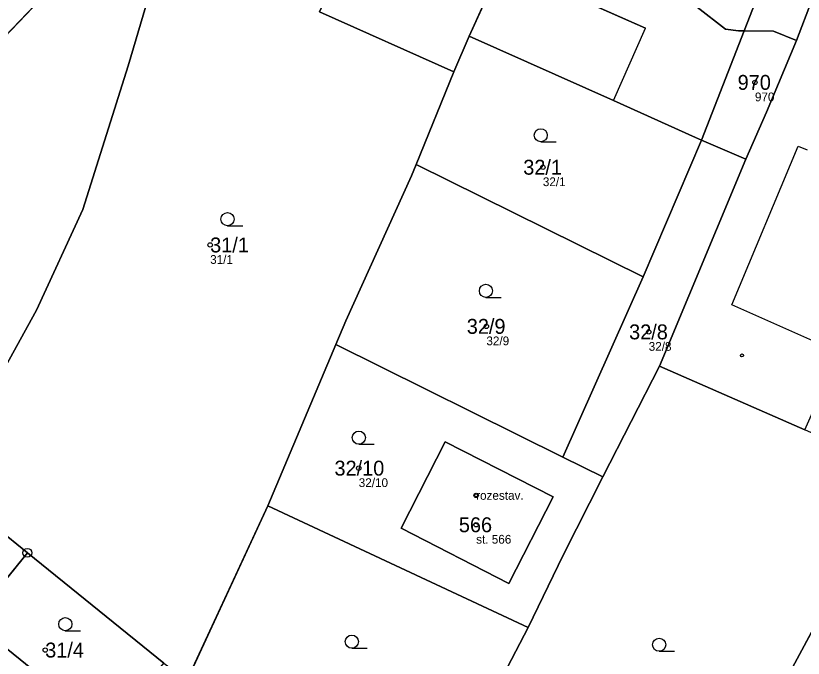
# Model space of a CAD drawing. Extents: x -734504 to -730695, y -1027923 to -1024502.
# Drawn here: x -732255.8 to -732165.9, y -1026013.5 to -1025940.2 of the extents above; entities that cross this region are included whole.
import ezdxf

# ---------------------------------------------------------------- set-up
doc = ezdxf.new("R2010")
doc.units = 0
for name, color, linetype in [('Definiční body', 7, 'Continuous'), ('Hranice parcel', 7, 'Continuous'), ('Parcelní čísla', 7, 'Continuous'), ('Polygon budovy', 7, 'Continuous'), ('Polygon parcely', 7, 'Continuous'), ('Vnitřní kresba', 7, 'Continuous'), ('Značky bodu BP', 7, 'Continuous'), ('Značky budov', 7, 'Continuous'), ('Značky kultur', 7, 'Continuous')]:
    doc.layers.add(name, color=color, linetype=linetype)

msp = doc.modelspace()

# ---------------------------------------------------------------- linework, layer by layer
at = {"layer": 'Definiční body'}
for centre in [(-732171.4, -1025947.79), (-732195.62, -1025957.47), (-732233.62, -1025966.34), (-732202.07, -1025975.63), (-732183.53, -1025976.26), (-732216.65, -1025991.81), (-732203.24, -1025994.92), (-732203.24, -1025998.27), (-732252.46, -1026012.57)]:
    msp.add_circle(centre, 0.25, dxfattribs=at)
at = {"layer": 'Hranice parcel'}
for p, q in [((-732244.27, -1025929.17), (-732267.59, -1025953.53)), ((-732198.83, -1025930.99), (-732204.02, -1025942.5)), ((-732177.5, -1025954.37), (-732172.63, -1025941.91)), ((-732205.77, -1025946.6), (-732204.02, -1025942.5)), ((-732210.1, -1025957.14), (-732205.77, -1025946.6)), ((-732184.17, -1025969.98), (-732177.5, -1025954.37)), ((-732172.42, -1025956.54), (-732177.5, -1025954.37)), ((-732172.42, -1025956.54), (-732182.31, -1025980.16)), ((-732210.1, -1025957.14), (-732184.17, -1025969.98)), ((-732184.17, -1025969.98), (-732193.34, -1025990.55)), ((-732227.05, -1025996.12), (-732219.28, -1025977.7)), ((-732219.28, -1025977.7), (-732193.34, -1025990.55)), ((-732182.31, -1025980.16), (-732188.76, -1025992.81)), ((-732182.31, -1025980.16), (-732165.69, -1025987.43)), ((-732193.34, -1025990.55), (-732188.76, -1025992.81)), ((-732187.68, -1026052.77), (-732155.07, -1025992.21)), ((-732254.5, -1026001.46), (-732264.91, -1025993.03)), ((-732236.26, -1026016), (-732227.05, -1025996.12)), ((-732197.31, -1026009.98), (-732227.05, -1025996.12)), ((-732260.79, -1026009.24), (-732254.5, -1026001.46)), ((-732254.5, -1026001.46), (-732238.93, -1026014.06)), ((-732245.22, -1026021.84), (-732260.79, -1026009.24)), ((-732210.98, -1026036.21), (-732197.31, -1026009.98))]:
    msp.add_line(p, q, dxfattribs=at)
for points in [[(-732172.63, -1025941.91), (-732173.27, -1025941.9), (-732174.75, -1025941.72), (-732178, -1025939.2), (-732172.02, -1025928.97), (-732170.33, -1025925.35), (-732166.07, -1025916.29)], [(-732172.63, -1025941.91), (-732163.64, -1025918.91), (-732162.97, -1025918.16)], [(-732211.84, -1025919.74), (-732221.12, -1025939.73), (-732205.77, -1025946.6)], [(-732157.74, -1025923.35), (-732164.92, -1025938.51), (-732166.66, -1025943)], [(-732264.91, -1025993.03), (-732263.26, -1025991.54), (-732253.45, -1025973.79), (-732248.17, -1025962.31), (-732242.99, -1025945.89), (-732239.24, -1025933.27), (-732238.91, -1025932.11)], [(-732172.63, -1025941.91), (-732169.28, -1025941.94), (-732166.66, -1025943)], [(-732204.02, -1025942.5), (-732187.57, -1025949.85), (-732178.18, -1025954.08), (-732177.5, -1025954.37)], [(-732166.66, -1025943), (-732170.06, -1025951.18), (-732172.42, -1025956.54)], [(-732219.28, -1025977.7), (-732218.14, -1025975), (-732210.63, -1025958.44), (-732210.1, -1025957.14)], [(-732206.78, -1025988.8), (-732194.45, -1025995.1), (-732199.5, -1026004.97), (-732211.8, -1025998.66), (-732206.78, -1025988.8)], [(-732188.76, -1025992.81), (-732193.31, -1026001.74), (-732197.31, -1026009.98)]]:
    msp.add_lwpolyline(points, dxfattribs=at)
at = {"layer": 'Polygon budovy'}
for points in [[(-732187.57, -1025949.85), (-732183.91, -1025941.61), (-732195.28, -1025936.56), (-732189.81, -1025924.51), (-732181.95, -1025907.92), (-732186.69, -1025905.33), (-732191.76, -1025915.55), (-732198.83, -1025930.99), (-732204.02, -1025942.5)], [(-732211.8, -1025998.66), (-732199.5, -1026004.97), (-732194.45, -1025995.1), (-732206.78, -1025988.8)]]:
    msp.add_lwpolyline(points, close=True, dxfattribs=at)
at = {"layer": 'Polygon parcely'}
for points in [[(-732172.63, -1025941.91), (-732173.27, -1025941.9), (-732174.75, -1025941.72), (-732178, -1025939.2), (-732172.02, -1025928.97), (-732170.33, -1025925.35), (-732166.07, -1025916.29), (-732175.79, -1025911.35), (-732181.55, -1025906.9), (-732181.95, -1025907.92), (-732186.69, -1025905.33), (-732191.76, -1025915.55), (-732198.83, -1025930.99), (-732204.02, -1025942.5), (-732187.57, -1025949.85), (-732178.18, -1025954.08), (-732177.5, -1025954.37)], [(-732165.12, -1025916.95), (-732166.07, -1025916.29), (-732170.33, -1025925.35), (-732172.02, -1025928.97), (-732178, -1025939.2), (-732174.75, -1025941.72), (-732173.27, -1025941.9), (-732172.63, -1025941.91), (-732163.64, -1025918.91), (-732162.97, -1025918.16)], [(-732210.1, -1025957.14), (-732205.77, -1025946.6), (-732221.12, -1025939.73), (-732211.84, -1025919.74), (-732217.73, -1025916.85), (-732221.2, -1025923), (-732231.45, -1025917.49), (-732238.01, -1025930.54), (-732238.91, -1025932.11), (-732239.24, -1025933.27), (-732242.99, -1025945.89), (-732248.17, -1025962.31), (-732253.45, -1025973.79), (-732263.26, -1025991.54), (-732264.91, -1025993.03), (-732254.5, -1026001.46), (-732238.93, -1026014.06), (-732236.26, -1026016), (-732227.05, -1025996.12), (-732219.28, -1025977.7), (-732218.14, -1025975), (-732210.63, -1025958.44)], [(-732263.54, -1025918.62), (-732282.39, -1025941.15), (-732267.59, -1025953.53), (-732244.27, -1025929.17)], [(-732166.66, -1025943), (-732164.92, -1025938.51), (-732157.74, -1025923.35), (-732161.47, -1025919.38), (-732162.65, -1025918.34), (-732162.97, -1025918.16), (-732163.64, -1025918.91), (-732172.63, -1025941.91), (-732169.28, -1025941.94)], [(-732221.12, -1025939.73), (-732205.77, -1025946.6), (-732204.02, -1025942.5), (-732198.83, -1025930.99), (-732205.3, -1025927.86), (-732202.89, -1025923.2), (-732204.83, -1025922.1), (-732205.2, -1025922.58), (-732210.24, -1025919.54), (-732211.05, -1025919.65), (-732211.84, -1025919.74)], [(-732137.9, -1025934.55), (-732142.77, -1025931.57), (-732144.91, -1025930.31), (-732149.73, -1025927.6), (-732151.36, -1025926.73), (-732151.95, -1025926.32), (-732157.74, -1025923.35), (-732164.92, -1025938.51), (-732166.66, -1025943), (-732170.06, -1025951.18), (-732172.42, -1025956.54), (-732182.31, -1025980.16), (-732165.69, -1025987.43), (-732161.78, -1025978.62), (-732150.85, -1025983.4), (-732157.92, -1025970.03), (-732154.17, -1025962.77), (-732152.06, -1025959.63), (-732147.3, -1025951.15)], [(-732285.65, -1025976.26), (-732270.08, -1025988.86), (-732264.91, -1025993.03), (-732263.26, -1025991.54), (-732253.45, -1025973.79), (-732248.17, -1025962.31), (-732242.99, -1025945.89), (-732239.24, -1025933.27), (-732238.91, -1025932.11), (-732244.27, -1025929.17), (-732267.59, -1025953.53)], [(-732166.66, -1025943), (-732169.28, -1025941.94), (-732172.63, -1025941.91), (-732177.5, -1025954.37), (-732172.42, -1025956.54), (-732170.06, -1025951.18)], [(-732210.1, -1025957.14), (-732184.17, -1025969.98), (-732177.5, -1025954.37), (-732178.18, -1025954.08), (-732187.57, -1025949.85), (-732204.02, -1025942.5), (-732205.77, -1025946.6)], [(-732184.17, -1025969.98), (-732193.34, -1025990.55), (-732188.76, -1025992.81), (-732182.31, -1025980.16), (-732172.42, -1025956.54), (-732177.5, -1025954.37)], [(-732193.34, -1025990.55), (-732184.17, -1025969.98), (-732210.1, -1025957.14), (-732210.63, -1025958.44), (-732218.14, -1025975), (-732219.28, -1025977.7)], [(-732159.58, -1026071.73), (-732148.64, -1026054.68), (-732139.36, -1026036.86), (-732134.9, -1026027.95), (-732132.35, -1026022.41), (-732128.6, -1026014.25), (-732128.05, -1026012.89), (-732124.81, -1026004.89), (-732120.82, -1025996.76), (-732118.61, -1025992.25), (-732106.53, -1025965.6), (-732115.34, -1025962.14), (-732118.8, -1025969.8), (-732120.33, -1025969.44), (-732126.33, -1025981.76), (-732135.04, -1025978.27), (-732142.43, -1025997.76), (-732152.04, -1025993.49), (-732155.07, -1025992.21), (-732187.68, -1026052.77), (-732176.2, -1026060.52)], [(-732188.76, -1025992.81), (-732193.34, -1025990.55), (-732219.28, -1025977.7), (-732227.05, -1025996.12), (-732197.31, -1026009.98), (-732193.31, -1026001.74)], [(-732187.68, -1026052.77), (-732155.07, -1025992.21), (-732165.69, -1025987.43), (-732182.31, -1025980.16), (-732188.76, -1025992.81), (-732193.31, -1026001.74), (-732197.31, -1026009.98), (-732210.98, -1026036.21), (-732192.82, -1026049.31)], [(-732264.91, -1025993.03), (-732270.08, -1025988.86), (-732276.37, -1025996.63), (-732260.79, -1026009.24), (-732254.5, -1026001.46)], [(-732206.78, -1025988.8), (-732194.45, -1025995.1), (-732199.5, -1026004.97), (-732211.8, -1025998.66)], [(-732206.78, -1025988.8), (-732211.8, -1025998.66), (-732199.5, -1026004.97), (-732194.45, -1025995.1)], [(-732214.22, -1026033.58), (-732212.78, -1026034.67), (-732210.98, -1026036.21), (-732197.31, -1026009.98), (-732227.05, -1025996.12), (-732236.26, -1026016), (-732223.78, -1026026.31), (-732221.93, -1026024.2), (-732218.01, -1026019.57), (-732209.96, -1026024.91)], [(-732238.93, -1026014.06), (-732254.5, -1026001.46), (-732260.79, -1026009.24), (-732245.22, -1026021.84)], [(-732264.12, -1026045.21), (-732245.22, -1026021.84), (-732260.79, -1026009.24), (-732279.7, -1026032.61)]]:
    msp.add_lwpolyline(points, close=True, dxfattribs=at)
at = {"layer": 'Vnitřní kresba'}
for p, q in [((-732195.28, -1025936.56), (-732183.91, -1025941.61)), ((-732187.57, -1025949.85), (-732183.91, -1025941.61)), ((-732174.02, -1025973.18), (-732166.46, -1025955.07)), ((-732166.46, -1025955.07), (-732165.42, -1025955.49)), ((-732161.78, -1025978.62), (-732174.02, -1025973.18))]:
    msp.add_line(p, q, dxfattribs=at)
at = {"layer": 'Značky bodu BP'}
for radius in [0.5, 0.0303]:
    msp.add_circle((-732254.5, -1026001.46), radius, dxfattribs=at)
at = {"layer": 'Značky budov'}
for centre in [(-732172.877, -1025978.949), (-732203.247, -1025994.919)]:
    msp.add_circle(centre, 0.175, dxfattribs=at)
at = {"layer": 'Značky kultur'}
for p, q in [((-732195.863, -1025954.57), (-732194.113, -1025954.57)), ((-732231.633, -1025964.14), (-732229.883, -1025964.14)), ((-732202.123, -1025972.32), (-732200.373, -1025972.32)), ((-732216.643, -1025989.08), (-732214.893, -1025989.08)), ((-732250.163, -1026010.37), (-732248.413, -1026010.37)), ((-732217.433, -1026012.36), (-732215.683, -1026012.36)), ((-732182.333, -1026012.71), (-732180.583, -1026012.71))]:
    msp.add_line(p, q, dxfattribs=at)
for centre in [(-732195.863, -1025953.82), (-732231.633, -1025963.39), (-732202.123, -1025971.57), (-732216.643, -1025988.33), (-732250.163, -1026009.62), (-732217.433, -1026011.61), (-732182.333, -1026011.96)]:
    msp.add_circle(centre, 0.75, dxfattribs=at)

# ---------------------------------------------------------------- texts
at = {"layer": 'Definiční body'}
for s, p in [('970', (-732171.4, -1025949.946)), ('32/1', (-732195.62, -1025959.626)), ('31/1', (-732233.62, -1025968.496)), ('32/9', (-732202.07, -1025977.786)), ('32/8', (-732183.53, -1025978.416)), ('32/10', (-732216.65, -1025993.966)), ('rozestav.', (-732203.24, -1025995.42)), ('st. 566', (-732203.24, -1026000.426))]:
    msp.add_text(s, height=1, dxfattribs=at).set_placement(p)
at = {"layer": 'Parcelní čísla'}
for s, p in [('970', (-732173.374, -1025948.64)), ('32/1', (-732197.861, -1025958.32)), ('31/1', (-732233.62, -1025967.19)), ('32/9', (-732204.311, -1025976.48)), ('32/8', (-732185.771, -1025977.11)), ('32/10', (-732219.423, -1025992.66)), ('566', (-732205.214, -1025999.12)), ('31/4', (-732252.46, -1026013.419))]:
    msp.add_text(s, height=1.7, dxfattribs=at).set_placement(p)

doc.saveas('drawing.dxf')
